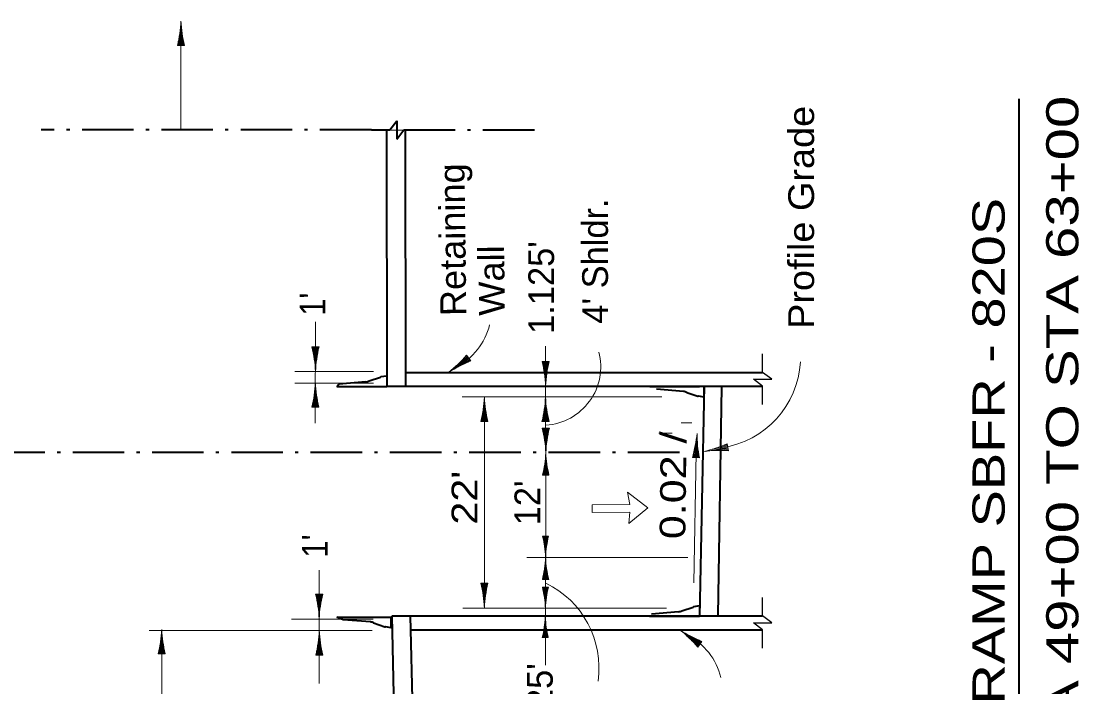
# Model space of a CAD drawing. Extents: x 2363427 to 2368559, y 6957299 to 6980140.
# Drawn here: x 2366171 to 2366746, y 6965427 to 6965789 of the extents above; entities that cross this region are included whole.
import ezdxf
from ezdxf.enums import TextEntityAlignment as Align

# ---------------------------------------------------------------- set-up
doc = ezdxf.new("R2010")
doc.units = 0
doc.header["$LTSCALE"] = 5.6
doc.linetypes.add('DOT_DASHED', pattern=[7.7, 5, -1.2, 0.3, -1.2])
for name, color, linetype, lineweight in [('1', 7, 'Continuous', 13), ('3', 7, 'Continuous', 35), ('4', 7, 'Continuous', 13), ('40', 7, 'Continuous', 35), ('8', 7, 'Continuous', 13)]:
    doc.layers.add(name, color=color, linetype=linetype, lineweight=lineweight)

msp = doc.modelspace()

# ---------------------------------------------------------------- linework, layer by layer
at = {"layer": '1', "lineweight": 35}
msp.add_line((2366380.282, 6965589.861), (2366380.122, 6965729.193), dxfattribs=at)
at = {"layer": '3', "lineweight": 13}
msp.add_line((2366258.076, 6965729.413), (2366258.076, 6965775.475), dxfattribs=at)
at = {"layer": '3', "linetype": 'DOT_DASHED'}
for p, q in [((2366371.69, 6965729.407), (2366375.44, 6965734.407)), ((2366361.69, 6965729.407), (2366182.132, 6965729.407)), ((2366361.69, 6965729.407), (2366371.69, 6965729.407)), ((2366379.19, 6965729.407), (2366453.276, 6965729.407)), ((2366529.101, 6965553.981), (2365939.21, 6965553.981))]:
    msp.add_line(p, q, dxfattribs=at)
at = {"layer": '3'}
for p, q in [((2366370.19, 6965589.861), (2366370.069, 6965729.193)), ((2366360.414, 6965592.932), (2366366.528, 6965594.974)), ((2366366.692, 6965595.039), (2366366.702, 6965595.064)), ((2366369.966, 6965595.552), (2366366.702, 6965595.064)), ((2366369.966, 6965595.552), (2366366.9, 6965595.093)), ((2366369.966, 6965595.552), (2366369.966, 6965589.927)), ((2366574.324, 6965597.361), (2366380.274, 6965597.361)), ((2366342.896, 6965589.927), (2366343.922, 6965591.168)), ((2366342.896, 6965589.927), (2366369.966, 6965589.927)), ((2366358.626, 6965592.403), (2366343.922, 6965591.168)), ((2366574.324, 6965589.861), (2366370.19, 6965589.861)), ((2366513.034, 6965589.861), (2366540.104, 6965589.861)), ((2366531.288, 6965587.189), (2366516.584, 6965588.425)), ((2366542.639, 6965590.251), (2366539.984, 6965464.849)), ((2366542.627, 6965584.041), (2366542.627, 6965589.667)), ((2366552.006, 6965589.583), (2366549.998, 6965465.221)), ((2366533.076, 6965586.661), (2366539.19, 6965584.619)), ((2366539.354, 6965584.555), (2366539.364, 6965584.529)), ((2366542.627, 6965584.041), (2366539.364, 6965584.529)), ((2366542.627, 6965584.041), (2366539.561, 6965584.501)), ((2366528.624, 6965467.337), (2366513.922, 6965466.101)), ((2366530.414, 6965467.865), (2366536.526, 6965469.907)), ((2366536.692, 6965469.973), (2366536.702, 6965469.997)), ((2366539.964, 6965470.485), (2366536.702, 6965469.997)), ((2366539.964, 6965470.485), (2366536.898, 6965470.027)), ((2366539.964, 6965470.485), (2366539.964, 6965464.861)), ((2366342.828, 6965464.447), (2366372.422, 6965464.447)), ((2366346.379, 6965463.011), (2366342.828, 6965464.447)), ((2366361.083, 6965461.777), (2366346.379, 6965463.011)), ((2366362.871, 6965461.247), (2366368.985, 6965459.207)), ((2366372.422, 6965458.629), (2366372.422, 6965464.447)), ((2366574.324, 6965464.861), (2366372.762, 6965464.861)), ((2366382.764, 6965464.861), (2366384.99, 6965363.296)), ((2366512.894, 6965464.861), (2366539.964, 6965464.861)), ((2366369.149, 6965459.141), (2366369.159, 6965459.117)), ((2366372.422, 6965458.629), (2366369.159, 6965459.117)), ((2366372.422, 6965458.629), (2366369.356, 6965459.087)), ((2366574.324, 6965457.361), (2366382.914, 6965457.361))]:
    msp.add_line(p, q, dxfattribs=at)
at = {"layer": '3', "lineweight": 25}
for p, q in [((2366574.324, 6965597.549), (2366574.324, 6965607.549)), ((2366569.324, 6965593.799), (2366579.324, 6965593.799)), ((2366574.324, 6965590.049), (2366569.324, 6965593.799)), ((2366579.324, 6965593.799), (2366574.324, 6965597.549)), ((2366574.324, 6965580.049), (2366574.324, 6965590.049)), ((2366574.324, 6965465.049), (2366574.324, 6965475.049)), ((2366569.324, 6965461.299), (2366579.324, 6965461.299)), ((2366574.324, 6965457.549), (2366569.324, 6965461.299)), ((2366579.324, 6965461.299), (2366574.324, 6965465.049)), ((2366574.324, 6965447.549), (2366574.324, 6965457.549))]:
    msp.add_line(p, q, dxfattribs=at)
at = {"layer": '3', "linetype": 'DOT_DASHED'}
msp.add_lwpolyline([(2366375.44, 6965734.407), (2366375.44, 6965724.407), (2366379.19, 6965729.407)], dxfattribs=at)
at = {"layer": '3', "lineweight": 13}
for points in [[(2366370.19, 6965589.861), (2366380.282, 6965589.861), (2366380.122, 6965729.193), (2366370.069, 6965729.193)], [(2366539.984, 6965464.849), (2366549.998, 6965465.221), (2366552.006, 6965589.583), (2366542.627, 6965589.667)], [(2366377.711, 6965295.623), (2366387.719, 6965295.453), (2366382.764, 6965464.861), (2366372.762, 6965464.861)]]:
    msp.add_lwpolyline(points, close=True, dxfattribs=at)
at = {"layer": '3'}
msp.add_lwpolyline([(2366372.762, 6965464.861), (2366374.992, 6965363.096), (2366377.711, 6965295.623)], dxfattribs=at)
at = {"layer": '3', "lineweight": 13}
for centre, radius, start, end in [((2366454.412, 6965600.646), 31.95, 273.82347, 14.43278), ((2366545.243, 6965605.842), 49.692, 278.17454, 356.92854), ((2366433.965, 6965436.747), 51.398, 352.05258, 63.94775)]:
    msp.add_arc(centre, radius, start, end, dxfattribs=at)
at = {"layer": '3'}
for centre, radius, start, end in [((2366358.126, 6965597.379), 5, 275.73538, 297.22872), ((2366367.077, 6965593.907), 1.2, 98.51269, 117.22516), ((2366530.788, 6965582.214), 5, 62.77128, 84.26462), ((2366539.739, 6965585.687), 1.2, 242.77484, 261.48731), ((2366528.125, 6965472.312), 5, 275.73538, 297.22872), ((2366537.076, 6965468.84), 1.2, 98.51269, 117.22516), ((2366360.583, 6965456.801), 5, 62.77128, 84.26462), ((2366369.534, 6965460.274), 1.2, 242.77484, 261.48731)]:
    msp.add_arc(centre, radius, start, end, dxfattribs=at)
at = {"layer": '4'}
for p, q in [((2366257.664, 6965775.23), (2366257.664, 6965783.839)), ((2366258.164, 6965775.23), (2366258.164, 6965787.794)), ((2366258.664, 6965775.23), (2366258.664, 6965782.58)), ((2366256.664, 6965775.23), (2366256.664, 6965777.611)), ((2366257.164, 6965775.23), (2366257.164, 6965780.092)), ((2366259.164, 6965775.23), (2366259.164, 6965779.507)), ((2366259.664, 6965775.23), (2366259.664, 6965776.815)), ((2366260.014, 6965775.23), (2366256.184, 6965775.23)), ((2366331.112, 6965569.825), (2366331.2, 6965624.967)), ((2366329.334, 6965611.38), (2366333.164, 6965611.38)), ((2366329.684, 6965611.38), (2366329.684, 6965609.795)), ((2366330.184, 6965611.38), (2366330.184, 6965607.103)), ((2366330.684, 6965611.38), (2366330.684, 6965604.03)), ((2366331.184, 6965611.38), (2366331.184, 6965598.816)), ((2366331.684, 6965611.38), (2366331.684, 6965602.771)), ((2366332.184, 6965611.38), (2366332.184, 6965606.518)), ((2366332.684, 6965611.38), (2366332.684, 6965608.999)), ((2366456.308, 6965560.747), (2366456.39, 6965611.841)), ((2366414.578, 6965605.247), (2366404.338, 6965597.967)), ((2366414.288, 6965605.653), (2366407.272, 6965600.665)), ((2366414.868, 6965604.839), (2366408.878, 6965600.581)), ((2366413.998, 6965606.061), (2366410.036, 6965603.245)), ((2366415.158, 6965604.431), (2366411.672, 6965601.953)), ((2366413.71, 6965606.469), (2366411.768, 6965605.089)), ((2366415.65, 6965603.739), (2366413.432, 6965606.861)), ((2366415.448, 6965604.023), (2366414.156, 6965603.105)), ((2366454.418, 6965603.495), (2366458.248, 6965603.495)), ((2366454.768, 6965603.495), (2366454.768, 6965601.91)), ((2366455.268, 6965603.495), (2366455.268, 6965599.219)), ((2366455.768, 6965603.495), (2366455.768, 6965596.145)), ((2366456.268, 6965603.495), (2366456.268, 6965590.931)), ((2366456.768, 6965603.495), (2366456.768, 6965594.885)), ((2366457.268, 6965603.495), (2366457.268, 6965598.633)), ((2366457.768, 6965603.495), (2366457.768, 6965601.113)), ((2366362.844, 6965597.916), (2366320.068, 6965597.916)), ((2366362.844, 6965591.735), (2366320.068, 6965591.735)), ((2366330.764, 6965578.579), (2366330.764, 6965587.189)), ((2366331.264, 6965578.579), (2366331.264, 6965591.143)), ((2366330.264, 6965578.579), (2366330.264, 6965583.441)), ((2366331.764, 6965578.579), (2366331.764, 6965585.929)), ((2366332.264, 6965578.579), (2366332.264, 6965582.855)), ((2366519.624, 6965584.235), (2366410.918, 6965584.235)), ((2366423.122, 6965570.733), (2366423.122, 6965583.297)), ((2366423.146, 6965581.059), (2366423.146, 6965582.345)), ((2366456.372, 6965570.733), (2366456.372, 6965583.297)), ((2366333.114, 6965578.579), (2366329.284, 6965578.579)), ((2366329.764, 6965578.579), (2366329.764, 6965580.961)), ((2366332.764, 6965578.579), (2366332.764, 6965580.163)), ((2366422.122, 6965570.733), (2366422.122, 6965575.595)), ((2366422.622, 6965570.733), (2366422.622, 6965579.341)), ((2366423.622, 6965570.733), (2366423.622, 6965578.083)), ((2366455.372, 6965570.733), (2366455.372, 6965575.595)), ((2366455.872, 6965570.733), (2366455.872, 6965579.343)), ((2366456.872, 6965570.733), (2366456.872, 6965578.083)), ((2366424.972, 6965570.733), (2366421.142, 6965570.733)), ((2366421.622, 6965570.733), (2366421.622, 6965573.113)), ((2366424.122, 6965570.733), (2366424.122, 6965575.009)), ((2366424.622, 6965570.733), (2366424.622, 6965572.317)), ((2366458.222, 6965570.733), (2366454.392, 6965570.733)), ((2366454.872, 6965570.733), (2366454.872, 6965573.115)), ((2366457.372, 6965570.733), (2366457.372, 6965575.009)), ((2366457.872, 6965570.733), (2366457.872, 6965572.317)), ((2366530.018, 6965570.132), (2366535.902, 6965570.132)), ((2366454.566, 6965567.216), (2366458.396, 6965567.216)), ((2366454.916, 6965567.216), (2366454.916, 6965565.631)), ((2366455.416, 6965567.216), (2366455.416, 6965562.939)), ((2366455.916, 6965567.216), (2366455.916, 6965559.866)), ((2366456.416, 6965567.216), (2366456.416, 6965554.652)), ((2366456.916, 6965567.216), (2366456.916, 6965558.607)), ((2366457.416, 6965567.216), (2366457.416, 6965562.354)), ((2366457.916, 6965567.216), (2366457.916, 6965564.835)), ((2366525.084, 6965564.534), (2366517.893, 6965564.534)), ((2366537.617, 6965551.081), (2366538.039, 6965559.681)), ((2366538.116, 6965551.055), (2366538.732, 6965563.605)), ((2366538.616, 6965551.031), (2366538.976, 6965558.373)), ((2366555.77, 6965554.915), (2366555.116, 6965558.689)), ((2366456.232, 6965438.369), (2366456.416, 6965553.875)), ((2366456.518, 6965541.705), (2366456.518, 6965553.013)), ((2366536.618, 6965551.129), (2366536.736, 6965553.509)), ((2366536.868, 6965483.065), (2366538.29, 6965553.811)), ((2366537.118, 6965551.105), (2366537.356, 6965555.961)), ((2366539.116, 6965551.007), (2366539.325, 6965555.279)), ((2366539.615, 6965550.983), (2366539.692, 6965552.565)), ((2366555.454, 6965556.737), (2366543.074, 6965554.589)), ((2366555.368, 6965557.229), (2366546.886, 6965555.759)), ((2366555.54, 6965556.245), (2366548.298, 6965554.989)), ((2366555.284, 6965557.723), (2366550.492, 6965556.891)), ((2366555.626, 6965555.751), (2366551.412, 6965555.021)), ((2366555.198, 6965558.215), (2366552.852, 6965557.809)), ((2366555.712, 6965555.259), (2366554.15, 6965554.989)), ((2366456.068, 6965541.705), (2366456.068, 6965549.455)), ((2366456.968, 6965541.705), (2366456.968, 6965548.321)), ((2366539.964, 6965550.965), (2366536.139, 6965551.153)), ((2366458.182, 6965541.705), (2366454.736, 6965541.705)), ((2366455.168, 6965541.705), (2366455.168, 6965543.849)), ((2366455.618, 6965541.705), (2366455.618, 6965546.081)), ((2366457.418, 6965541.705), (2366457.418, 6965545.555)), ((2366457.868, 6965541.705), (2366457.868, 6965543.133)), ((2366454.72, 6965508.481), (2366457.976, 6965508.481)), ((2366455.018, 6965508.481), (2366455.018, 6965507.134)), ((2366455.442, 6965508.481), (2366455.442, 6965504.847)), ((2366455.868, 6965508.481), (2366455.868, 6965502.234)), ((2366456.292, 6965508.481), (2366456.292, 6965497.801)), ((2366456.718, 6965508.481), (2366456.718, 6965501.163)), ((2366457.142, 6965508.481), (2366457.142, 6965504.349)), ((2366457.568, 6965508.481), (2366457.568, 6965506.457)), ((2366533.628, 6965496.937), (2366446.172, 6965496.937)), ((2366456.372, 6965484.879), (2366456.372, 6965496.187)), ((2366333.22, 6965428.247), (2366333.318, 6965489.905)), ((2366455.922, 6965484.879), (2366455.922, 6965492.627)), ((2366456.822, 6965484.879), (2366456.822, 6965491.493)), ((2366458.038, 6965484.879), (2366454.59, 6965484.879)), ((2366455.022, 6965484.879), (2366455.022, 6965487.023)), ((2366455.472, 6965484.879), (2366455.472, 6965489.255)), ((2366457.272, 6965484.879), (2366457.272, 6965488.727)), ((2366457.722, 6965484.879), (2366457.722, 6965486.305)), ((2366421.142, 6965482.855), (2366424.972, 6965482.855)), ((2366421.492, 6965482.855), (2366421.492, 6965481.269)), ((2366421.992, 6965482.855), (2366421.992, 6965478.579)), ((2366422.492, 6965482.855), (2366422.492, 6965475.505)), ((2366422.992, 6965482.855), (2366422.992, 6965470.291)), ((2366423.492, 6965482.855), (2366423.492, 6965474.245)), ((2366423.992, 6965482.855), (2366423.992, 6965477.993)), ((2366424.492, 6965482.855), (2366424.492, 6965480.473)), ((2366454.616, 6965480.665), (2366457.872, 6965480.665)), ((2366454.914, 6965480.665), (2366454.914, 6965479.317)), ((2366455.339, 6965480.665), (2366455.339, 6965477.029)), ((2366455.764, 6965480.665), (2366455.764, 6965474.417)), ((2366456.189, 6965480.665), (2366456.189, 6965469.985)), ((2366456.614, 6965480.665), (2366456.614, 6965473.346)), ((2366457.039, 6965480.665), (2366457.039, 6965476.531)), ((2366457.464, 6965480.665), (2366457.464, 6965478.64)), ((2366331.334, 6965476.992), (2366335.164, 6965476.992)), ((2366331.684, 6965476.992), (2366331.684, 6965475.407)), ((2366332.184, 6965476.992), (2366332.184, 6965472.715)), ((2366332.684, 6965476.992), (2366332.684, 6965469.642)), ((2366333.184, 6965476.992), (2366333.184, 6965464.428)), ((2366333.684, 6965476.992), (2366333.684, 6965468.383)), ((2366334.184, 6965476.992), (2366334.184, 6965472.13)), ((2366334.684, 6965476.992), (2366334.684, 6965474.611)), ((2366522.118, 6965469.329), (2366411.398, 6965469.329)), ((2366362.552, 6965463.345), (2366318.212, 6965463.345)), ((2366455.829, 6965453.265), (2366455.829, 6965460.583)), ((2366456.254, 6965453.265), (2366456.254, 6965463.945)), ((2366362.084, 6965457.103), (2366240.852, 6965457.103)), ((2366247.7, 6965444.388), (2366247.7, 6965456.952)), ((2366333.366, 6965443.791), (2366333.366, 6965456.355)), ((2366454.979, 6965453.265), (2366454.979, 6965455.289)), ((2366455.404, 6965453.265), (2366455.404, 6965457.397)), ((2366456.679, 6965453.265), (2366456.679, 6965459.513)), ((2366457.104, 6965453.265), (2366457.104, 6965456.901)), ((2366540.296, 6965449.745), (2366530.056, 6965457.025)), ((2366246.7, 6965444.388), (2366246.7, 6965449.25)), ((2366247.2, 6965444.388), (2366247.2, 6965452.997)), ((2366247.636, 6965348.773), (2366247.636, 6965451.735)), ((2366248.2, 6965444.388), (2366248.2, 6965451.738)), ((2366332.866, 6965443.791), (2366332.866, 6965452.401)), ((2366333.866, 6965443.791), (2366333.866, 6965451.141)), ((2366457.827, 6965453.265), (2366454.571, 6965453.265)), ((2366457.529, 6965453.265), (2366457.529, 6965454.613)), ((2366540.006, 6965449.337), (2366532.99, 6965454.325)), ((2366540.586, 6965450.153), (2366534.596, 6965454.411)), ((2366539.718, 6965448.929), (2366535.754, 6965451.747)), ((2366540.876, 6965450.561), (2366537.39, 6965453.037)), ((2366539.428, 6965448.523), (2366537.486, 6965449.903)), ((2366541.368, 6965451.253), (2366539.15, 6965448.131)), ((2366541.166, 6965450.967), (2366539.874, 6965451.885)), ((2366249.55, 6965444.388), (2366245.72, 6965444.388)), ((2366246.2, 6965444.388), (2366246.2, 6965446.769)), ((2366248.7, 6965444.388), (2366248.7, 6965448.665)), ((2366249.2, 6965444.388), (2366249.2, 6965445.973)), ((2366335.216, 6965443.791), (2366331.386, 6965443.791)), ((2366331.866, 6965443.791), (2366331.866, 6965446.173)), ((2366332.366, 6965443.791), (2366332.366, 6965448.653)), ((2366334.366, 6965443.791), (2366334.366, 6965448.068)), ((2366334.866, 6965443.791), (2366334.866, 6965445.376))]:
    msp.add_line(p, q, dxfattribs=at)
at = {"layer": '4', "lineweight": 40}
msp.add_line((2366713.786, 6965370.713), (2366713.786, 6965746.309), dxfattribs=at)
at = {"layer": '4'}
msp.add_lwpolyline([(2366423.056, 6965469.329), (2366423.056, 6965519.773), (2366423.056, 6965584.235)], dxfattribs=at)
for centre, radius, start, end in [((2366185.976, 6965792.124), 72.212, 346.47039, 357.15644), ((2366330.223, 6965792.124), 72.212, 182.84356, 193.52961), ((2366391.929, 6965631.544), 34.94, 296.85464, 346.55972), ((2366259.126, 6965594.486), 72.212, 2.84356, 13.52961), ((2366403.373, 6965594.486), 72.212, 166.47039, 177.15644), ((2366358.983, 6965654.297), 72.212, 308.25059, 318.93664), ((2366442.558, 6965536.727), 72.212, 111.87743, 122.56348), ((2366384.209, 6965586.601), 72.212, 2.84356, 13.52961), ((2366528.456, 6965586.601), 72.212, 166.47039, 177.15644), ((2366259.075, 6965595.473), 72.212, 346.47039, 357.15644), ((2366403.323, 6965595.473), 72.212, 182.84356, 193.52961), ((2366350.932, 6965587.626), 72.212, 346.47039, 357.15644), ((2366495.179, 6965587.626), 72.212, 182.84356, 193.52961), ((2366384.182, 6965587.627), 72.212, 346.47039, 357.15644), ((2366528.429, 6965587.627), 72.212, 182.84356, 193.52961), ((2366384.358, 6965550.322), 72.212, 2.84356, 13.52961), ((2366528.605, 6965550.322), 72.212, 166.47039, 177.15644), ((2366466.842, 6965571.468), 72.212, 343.66168, 354.34773), ((2366610.915, 6965564.4), 72.212, 180.03485, 190.7209), ((2366526.468, 6965624.976), 72.212, 282.68739, 293.37344), ((2366391.548, 6965556.911), 64.991, 346.47039, 357.15644), ((2366521.37, 6965556.911), 64.991, 182.84356, 193.52961), ((2366551.129, 6965482.852), 72.212, 86.31422, 97.00027), ((2366395.043, 6965494.122), 61.381, 2.84356, 13.52961), ((2366517.653, 6965494.122), 61.381, 166.47039, 177.15644), ((2366391.403, 6965500.084), 64.991, 346.47039, 357.15644), ((2366521.225, 6965500.084), 64.991, 182.84356, 193.52961), ((2366350.932, 6965465.962), 72.212, 2.84356, 13.52961), ((2366495.179, 6965465.962), 72.212, 166.47039, 177.15644), ((2366394.939, 6965466.305), 61.381, 2.84356, 13.52961), ((2366517.549, 6965466.305), 61.381, 166.47039, 177.15644), ((2366261.125, 6965460.098), 72.212, 2.84356, 13.52961), ((2366405.372, 6965460.098), 72.212, 166.47039, 177.15644), ((2366394.893, 6965467.625), 61.381, 346.47039, 357.15644), ((2366517.503, 6965467.625), 61.381, 182.84356, 193.52961), ((2366175.512, 6965461.282), 72.212, 346.47039, 357.15644), ((2366319.759, 6965461.282), 72.212, 182.84356, 193.52961), ((2366261.178, 6965460.686), 72.212, 346.47039, 357.15644), ((2366405.425, 6965460.686), 72.212, 182.84356, 193.52961), ((2366568.276, 6965518.265), 72.212, 237.43652, 248.12257), ((2366484.702, 6965400.695), 72.212, 41.06336, 51.74941), ((2366517.648, 6965423.448), 34.94, 13.44028, 63.14536)]:
    msp.add_arc(centre, radius, start, end, dxfattribs=at)
at = {"layer": '40', "lineweight": 13}
msp.add_line((2366502.149, 6965521.585), (2366481.644, 6965521.391), dxfattribs=at)
for points in [[(2366502.149, 6965521.585), (2366501.617, 6965515.271), (2366512.004, 6965523.805), (2366500.904, 6965532.407), (2366502.112, 6965525.681)], [(2366502.112, 6965525.681), (2366481.607, 6965525.485), (2366481.644, 6965521.391)]]:
    msp.add_lwpolyline(points, dxfattribs=at)
at = {"layer": '8'}
msp.add_lwpolyline([(2366512.004, 6965523.805), (2366501.617, 6965515.271), (2366502.149, 6965521.585), (2366481.644, 6965521.391), (2366481.607, 6965525.485), (2366502.112, 6965525.681), (2366500.904, 6965532.407)], close=True, dxfattribs=at)

# ---------------------------------------------------------------- texts
at = {"layer": '4'}
for s, height, rotation, width, p in [('STA 49+00 TO STA 63+00', 17.5, 90, 1.35, (2366746.037, 6965558.303)), ('Profile Grade', 14, 90, 1.1, (2366602.313, 6965681.833)), ('RAMP SBFR - 820S', 17.5, 90, 1.3, (2366705.941, 6965554.652)), ("1' ", 14, 90, 0.9, (2366336.683, 6965636.929)), ('0.02 /', 14, 89.336, 1.25, (2366532.662, 6965536.011)), ("22'", 14, 90, 1.2, (2366419.269, 6965529.363)), ("1' ", 14, 90, 0.9, (2366337.895, 6965505.456))]:
    msp.add_text(s, height=height, rotation=rotation, dxfattribs=dict(at, width=width)).set_placement(p, align=Align.CENTER)
at = {"layer": '4', "width": 1.05}
for s, p in [('Retaining', (2366413.235, 6965628.219)), ('Wall', (2366434.233, 6965628.463))]:
    msp.add_text(s, height=14, rotation=90.665, dxfattribs=at).set_placement(p)
at = {"layer": '4'}
for s, p in [("4' Shldr.", (2366490.257, 6965658.082)), ("1.125' ", (2366460.977, 6965646.268)), ("12'", (2366453.445, 6965526.557)), ("1.125' ", (2366460.247, 6965416.753))]:
    msp.add_text(s, height=14, rotation=90, dxfattribs=at).set_placement(p, align=Align.CENTER)

doc.saveas('drawing.dxf')
